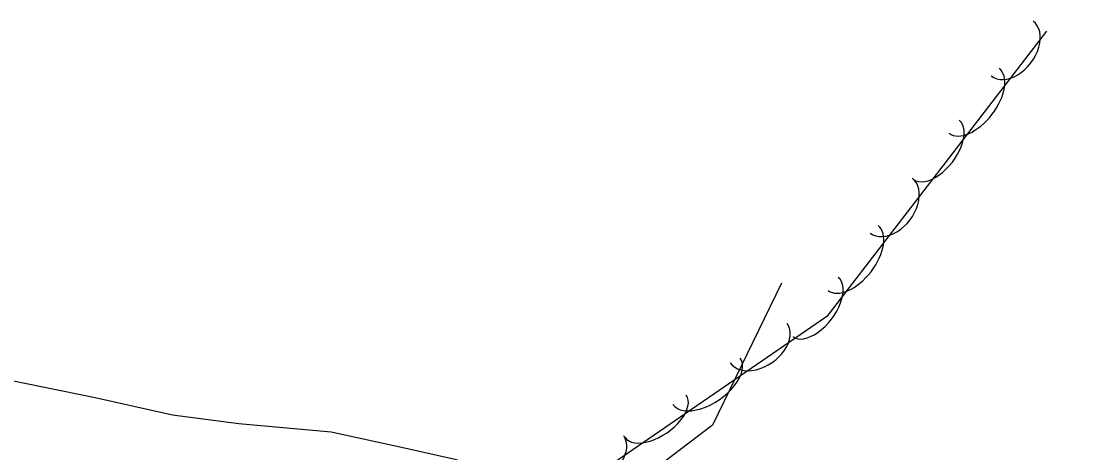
# Model space of a CAD drawing. Extents: x 1441650 to 1491889, y 345904 to 358319.
# Drawn here: x 1457291.6 to 1457443, y 351901.3 to 351963.2 of the extents above; entities that cross this region are included whole.
import ezdxf

# ---------------------------------------------------------------- set-up
doc = ezdxf.new("R2010")
doc.units = 0
doc.layers.add('S_STREAM', color=7, linetype='Continuous')
doc.layers.add('S_TREE', color=7, linetype='Continuous')

msp = doc.modelspace()

# ---------------------------------------------------------------- linework, layer by layer
at = {"layer": 'S_STREAM'}
msp.add_lwpolyline([(1457400.69, 351925.64), (1457390.77, 351905.29), (1457380.58, 351897.58), (1457371.74, 351892.81), (1457365.96, 351894.61), (1457354.06, 351900.33), (1457346.18, 351902.09), (1457336.1, 351904.3), (1457322.85, 351905.49), (1457313.33, 351906.76), (1457302.27, 351909.23), (1457290.05, 351911.69), (1457272.63, 351911.11), (1457251.53, 351912.8)], dxfattribs=at)
at = {"layer": 'S_TREE'}
msp.add_lwpolyline([(1457438.66, 351961.75), (1457407.16, 351920.86), (1457371.55, 351896.43), (1457333.81, 351890.66), (1457322.71, 351887.25), (1457347.54, 351877.79), (1457378.37, 351870.85), (1457408.36, 351858.25), (1457436.06, 351850.83), (1457443.04, 351845.42), (1457440.91, 351834.9), (1457428.73, 351828.11), (1457347.72, 351846.82), (1457259.29, 351869.82)], dxfattribs=at)
for centre, major_axis, ratio, start_param, end_param in [((1457433.75, 351959.28), (3.02, 3.93), 0.683941, 3.141887, 6.28348), ((1457428.31, 351951.79), (3.58, 4.65), 0.548981, 3.141773, 6.283365), ((1457422.89, 351944.76), (3.26, 4.24), 0.539619, 3.141767, 6.28336), ((1457416.4, 351936.76), (3.02, 3.93), 0.683941, 3.141887, 6.28348), ((1457410.96, 351929.26), (3.58, 4.65), 0.548981, 3.141773, 6.283365), ((1457405.55, 351922.24), (3.26, 4.24), 0.539619, 3.141767, 6.28336), ((1457397.41, 351917.05), (4.09, 2.79), 0.682682, 3.145858, 6.287451), ((1457389.93, 351911.6), (4.84, 3.31), 0.547973, 3.144205, 6.285798), ((1457382.62, 351906.59), (4.41, 3.02), 0.538628, 3.144124, 6.285717), ((1457373.98, 351900.98), (4.09, 2.79), 0.682682, 3.145858, 6.287451)]:
    msp.add_ellipse(centre, major_axis=major_axis, ratio=ratio, start_param=start_param, end_param=end_param, dxfattribs=at)

doc.saveas('drawing.dxf')
